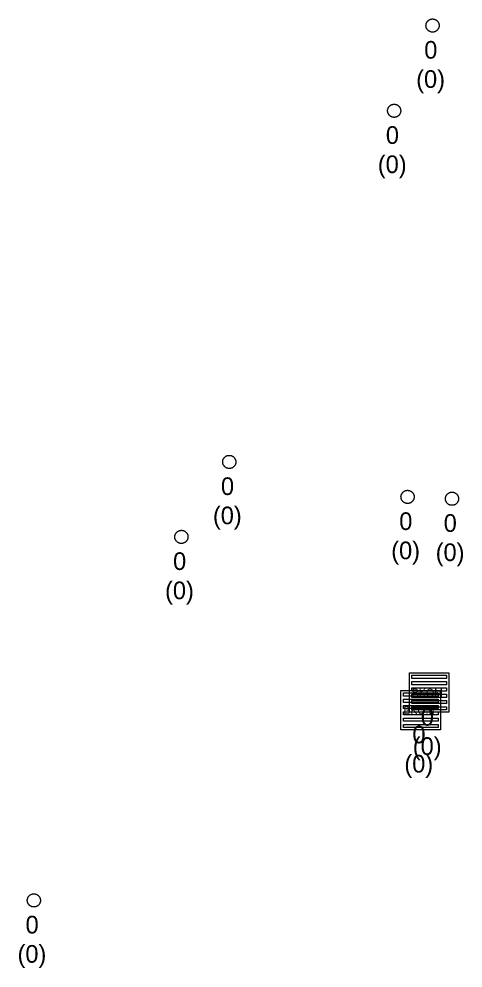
# Model space of a CAD drawing. Extents: x -606452 to -604459, y -1157823 to -1156972.
# Drawn here: x -604829.27 to -604812.38, y -1157396.22 to -1157360.14 of the extents above; entities that cross this region are included whole.
import ezdxf

# ---------------------------------------------------------------- set-up
doc = ezdxf.new("R2010")
doc.units = 0
doc.layers.add('Uliční vpusť', color=7, linetype='Continuous')
doc.layers.add('Vstupní šachta stoky', color=7, linetype='Continuous')

msp = doc.modelspace()

# ---------------------------------------------------------------- linework, layer by layer
at = {"layer": 'Uliční vpusť'}
for points in [[(-604814.42, -1157385), (-604812.92, -1157385), (-604812.92, -1157386.5), (-604814.42, -1157386.5)], [(-604814.33, -1157385.09), (-604813.01, -1157385.09), (-604813.01, -1157385.21), (-604814.33, -1157385.21)], [(-604814.33, -1157385.33), (-604813.01, -1157385.33), (-604813.01, -1157385.45), (-604814.33, -1157385.45)], [(-604814.74, -1157385.67), (-604813.24, -1157385.67), (-604813.24, -1157387.17), (-604814.74, -1157387.17)], [(-604814.33, -1157385.57), (-604813.01, -1157385.57), (-604813.01, -1157385.69), (-604814.33, -1157385.69)], [(-604814.65, -1157385.76), (-604813.33, -1157385.76), (-604813.33, -1157385.88), (-604814.65, -1157385.88)], [(-604814.65, -1157386), (-604813.33, -1157386), (-604813.33, -1157386.12), (-604814.65, -1157386.12)], [(-604814.33, -1157385.81), (-604813.01, -1157385.81), (-604813.01, -1157385.93), (-604814.33, -1157385.93)], [(-604814.33, -1157386.05), (-604813.01, -1157386.05), (-604813.01, -1157386.17), (-604814.33, -1157386.17)], [(-604814.65, -1157386.24), (-604813.33, -1157386.24), (-604813.33, -1157386.36), (-604814.65, -1157386.36)], [(-604814.33, -1157386.29), (-604813.01, -1157386.29), (-604813.01, -1157386.41), (-604814.33, -1157386.41)], [(-604814.65, -1157386.48), (-604813.33, -1157386.48), (-604813.33, -1157386.6), (-604814.65, -1157386.6)], [(-604814.65, -1157386.72), (-604813.33, -1157386.72), (-604813.33, -1157386.84), (-604814.65, -1157386.84)], [(-604814.65, -1157386.96), (-604813.33, -1157386.96), (-604813.33, -1157387.08), (-604814.65, -1157387.08)]]:
    msp.add_lwpolyline(points, close=True, dxfattribs=at)
at = {"layer": 'Vstupní šachta stoky'}
for p, q in [((-604813.553, -1157360.14), (-604813.54, -1157360.14)), ((-604815.013, -1157363.38), (-604815, -1157363.38)), ((-604821.283, -1157376.73), (-604821.27, -1157376.73)), ((-604814.503, -1157378.06), (-604814.49, -1157378.06)), ((-604812.813, -1157378.13), (-604812.8, -1157378.13)), ((-604823.103, -1157379.58), (-604823.09, -1157379.58)), ((-604828.713, -1157393.4), (-604828.7, -1157393.4))]:
    msp.add_line(p, q, dxfattribs=at)
for points in [[(-604813.54, -1157360.14), (-604813.527, -1157360.14), (-604813.514, -1157360.141), (-604813.501, -1157360.143), (-604813.488, -1157360.146), (-604813.475, -1157360.149), (-604813.462, -1157360.152), (-604813.45, -1157360.157), (-604813.438, -1157360.162), (-604813.426, -1157360.168), (-604813.414, -1157360.174), (-604813.403, -1157360.181), (-604813.392, -1157360.189), (-604813.382, -1157360.197), (-604813.372, -1157360.205), (-604813.362, -1157360.214), (-604813.353, -1157360.224), (-604813.345, -1157360.234), (-604813.337, -1157360.245), (-604813.329, -1157360.256), (-604813.322, -1157360.267), (-604813.316, -1157360.279), (-604813.311, -1157360.291), (-604813.306, -1157360.303), (-604813.301, -1157360.315), (-604813.298, -1157360.328), (-604813.295, -1157360.341), (-604813.293, -1157360.354), (-604813.291, -1157360.367), (-604813.29, -1157360.38), (-604813.29, -1157360.393), (-604813.291, -1157360.407), (-604813.292, -1157360.42), (-604813.294, -1157360.433), (-604813.296, -1157360.446), (-604813.3, -1157360.458), (-604813.303, -1157360.471), (-604813.308, -1157360.483), (-604813.313, -1157360.496), (-604813.319, -1157360.507), (-604813.326, -1157360.519), (-604813.333, -1157360.53), (-604813.34, -1157360.541), (-604813.349, -1157360.551), (-604813.357, -1157360.561), (-604813.367, -1157360.57), (-604813.377, -1157360.579), (-604813.387, -1157360.588), (-604813.397, -1157360.595), (-604813.408, -1157360.603), (-604813.42, -1157360.609), (-604813.432, -1157360.615), (-604813.444, -1157360.621), (-604813.456, -1157360.625), (-604813.468, -1157360.63), (-604813.481, -1157360.633), (-604813.494, -1157360.636), (-604813.507, -1157360.638), (-604813.52, -1157360.639), (-604813.533, -1157360.64), (-604813.547, -1157360.64), (-604813.56, -1157360.639), (-604813.573, -1157360.638), (-604813.586, -1157360.636), (-604813.599, -1157360.633), (-604813.612, -1157360.63), (-604813.624, -1157360.625), (-604813.636, -1157360.621), (-604813.648, -1157360.615), (-604813.66, -1157360.609), (-604813.672, -1157360.603), (-604813.683, -1157360.595), (-604813.693, -1157360.588), (-604813.703, -1157360.579), (-604813.713, -1157360.57), (-604813.723, -1157360.561), (-604813.731, -1157360.551), (-604813.74, -1157360.541), (-604813.747, -1157360.53), (-604813.754, -1157360.519), (-604813.761, -1157360.507), (-604813.767, -1157360.496), (-604813.772, -1157360.483), (-604813.777, -1157360.471), (-604813.78, -1157360.458), (-604813.784, -1157360.446), (-604813.786, -1157360.433), (-604813.788, -1157360.42), (-604813.789, -1157360.407), (-604813.79, -1157360.393), (-604813.79, -1157360.38), (-604813.789, -1157360.367), (-604813.787, -1157360.354), (-604813.785, -1157360.341), (-604813.782, -1157360.328), (-604813.779, -1157360.315), (-604813.774, -1157360.303), (-604813.769, -1157360.291), (-604813.764, -1157360.279), (-604813.758, -1157360.267), (-604813.751, -1157360.256)], [(-604813.751, -1157360.256), (-604813.743, -1157360.245), (-604813.735, -1157360.234), (-604813.727, -1157360.224), (-604813.718, -1157360.214), (-604813.708, -1157360.205), (-604813.698, -1157360.197), (-604813.688, -1157360.189), (-604813.677, -1157360.181), (-604813.666, -1157360.174), (-604813.654, -1157360.168), (-604813.642, -1157360.162), (-604813.63, -1157360.157), (-604813.618, -1157360.152), (-604813.605, -1157360.149), (-604813.592, -1157360.146), (-604813.579, -1157360.143), (-604813.566, -1157360.141), (-604813.553, -1157360.14)], [(-604815, -1157363.38), (-604814.987, -1157363.38), (-604814.974, -1157363.381), (-604814.961, -1157363.383), (-604814.948, -1157363.386), (-604814.935, -1157363.389), (-604814.922, -1157363.392), (-604814.91, -1157363.397), (-604814.898, -1157363.402), (-604814.886, -1157363.408), (-604814.874, -1157363.414), (-604814.863, -1157363.421), (-604814.852, -1157363.429), (-604814.842, -1157363.437), (-604814.832, -1157363.445), (-604814.822, -1157363.454), (-604814.813, -1157363.464), (-604814.805, -1157363.474), (-604814.797, -1157363.485), (-604814.789, -1157363.496), (-604814.782, -1157363.507), (-604814.776, -1157363.519), (-604814.771, -1157363.531), (-604814.766, -1157363.543), (-604814.761, -1157363.555), (-604814.758, -1157363.568), (-604814.755, -1157363.581), (-604814.753, -1157363.594), (-604814.751, -1157363.607), (-604814.75, -1157363.62), (-604814.75, -1157363.633), (-604814.751, -1157363.647), (-604814.752, -1157363.66), (-604814.754, -1157363.673), (-604814.756, -1157363.686), (-604814.76, -1157363.698), (-604814.763, -1157363.711), (-604814.768, -1157363.723), (-604814.773, -1157363.736), (-604814.779, -1157363.747), (-604814.786, -1157363.759), (-604814.793, -1157363.77), (-604814.8, -1157363.781), (-604814.809, -1157363.791), (-604814.817, -1157363.801), (-604814.827, -1157363.81), (-604814.837, -1157363.819), (-604814.847, -1157363.828), (-604814.857, -1157363.835), (-604814.868, -1157363.843), (-604814.88, -1157363.849), (-604814.892, -1157363.855), (-604814.904, -1157363.861), (-604814.916, -1157363.865), (-604814.928, -1157363.87), (-604814.941, -1157363.873), (-604814.954, -1157363.876), (-604814.967, -1157363.878), (-604814.98, -1157363.879), (-604814.993, -1157363.88), (-604815.007, -1157363.88), (-604815.02, -1157363.879), (-604815.033, -1157363.878), (-604815.046, -1157363.876), (-604815.059, -1157363.873), (-604815.072, -1157363.87), (-604815.084, -1157363.865), (-604815.096, -1157363.861), (-604815.108, -1157363.855), (-604815.12, -1157363.849), (-604815.132, -1157363.843), (-604815.143, -1157363.835), (-604815.153, -1157363.828), (-604815.163, -1157363.819), (-604815.173, -1157363.81), (-604815.183, -1157363.801), (-604815.191, -1157363.791), (-604815.2, -1157363.781), (-604815.207, -1157363.77), (-604815.214, -1157363.759), (-604815.221, -1157363.747), (-604815.227, -1157363.736), (-604815.232, -1157363.723), (-604815.237, -1157363.711), (-604815.24, -1157363.698), (-604815.244, -1157363.686), (-604815.246, -1157363.673), (-604815.248, -1157363.66), (-604815.249, -1157363.647), (-604815.25, -1157363.633), (-604815.25, -1157363.62), (-604815.249, -1157363.607), (-604815.247, -1157363.594), (-604815.245, -1157363.581), (-604815.242, -1157363.568), (-604815.239, -1157363.555), (-604815.234, -1157363.543), (-604815.229, -1157363.531), (-604815.224, -1157363.519), (-604815.218, -1157363.507), (-604815.211, -1157363.496)], [(-604815.211, -1157363.496), (-604815.203, -1157363.485), (-604815.195, -1157363.474), (-604815.187, -1157363.464), (-604815.178, -1157363.454), (-604815.168, -1157363.445), (-604815.158, -1157363.437), (-604815.148, -1157363.429), (-604815.137, -1157363.421), (-604815.126, -1157363.414), (-604815.114, -1157363.408), (-604815.102, -1157363.402), (-604815.09, -1157363.397), (-604815.078, -1157363.392), (-604815.065, -1157363.389), (-604815.052, -1157363.386), (-604815.039, -1157363.383), (-604815.026, -1157363.381), (-604815.013, -1157363.38)], [(-604821.27, -1157376.73), (-604821.257, -1157376.73), (-604821.244, -1157376.731), (-604821.231, -1157376.733), (-604821.218, -1157376.736), (-604821.205, -1157376.739), (-604821.192, -1157376.742), (-604821.18, -1157376.747), (-604821.168, -1157376.752), (-604821.156, -1157376.758), (-604821.144, -1157376.764), (-604821.133, -1157376.771), (-604821.122, -1157376.779), (-604821.112, -1157376.787), (-604821.102, -1157376.795), (-604821.092, -1157376.804), (-604821.083, -1157376.814), (-604821.075, -1157376.824), (-604821.067, -1157376.835), (-604821.059, -1157376.846), (-604821.052, -1157376.857), (-604821.046, -1157376.869), (-604821.041, -1157376.881), (-604821.036, -1157376.893), (-604821.031, -1157376.905), (-604821.028, -1157376.918), (-604821.025, -1157376.931), (-604821.023, -1157376.944), (-604821.021, -1157376.957), (-604821.02, -1157376.97), (-604821.02, -1157376.983), (-604821.021, -1157376.997), (-604821.022, -1157377.01), (-604821.024, -1157377.023), (-604821.026, -1157377.036), (-604821.03, -1157377.048), (-604821.033, -1157377.061), (-604821.038, -1157377.073), (-604821.043, -1157377.086), (-604821.049, -1157377.097), (-604821.056, -1157377.109), (-604821.063, -1157377.12), (-604821.07, -1157377.131), (-604821.079, -1157377.141), (-604821.087, -1157377.151), (-604821.097, -1157377.16), (-604821.107, -1157377.169), (-604821.117, -1157377.178), (-604821.127, -1157377.185), (-604821.138, -1157377.193), (-604821.15, -1157377.199), (-604821.162, -1157377.205), (-604821.174, -1157377.211), (-604821.186, -1157377.215), (-604821.198, -1157377.22), (-604821.211, -1157377.223), (-604821.224, -1157377.226), (-604821.237, -1157377.228), (-604821.25, -1157377.229), (-604821.263, -1157377.23), (-604821.277, -1157377.23), (-604821.29, -1157377.229), (-604821.303, -1157377.228), (-604821.316, -1157377.226), (-604821.329, -1157377.223), (-604821.342, -1157377.22), (-604821.354, -1157377.215), (-604821.366, -1157377.211), (-604821.378, -1157377.205), (-604821.39, -1157377.199), (-604821.402, -1157377.193), (-604821.413, -1157377.185), (-604821.423, -1157377.178), (-604821.433, -1157377.169), (-604821.443, -1157377.16), (-604821.453, -1157377.151), (-604821.461, -1157377.141), (-604821.47, -1157377.131), (-604821.477, -1157377.12), (-604821.484, -1157377.109), (-604821.491, -1157377.097), (-604821.497, -1157377.086), (-604821.502, -1157377.073), (-604821.507, -1157377.061), (-604821.51, -1157377.048), (-604821.514, -1157377.036), (-604821.516, -1157377.023), (-604821.518, -1157377.01), (-604821.519, -1157376.997), (-604821.52, -1157376.983), (-604821.52, -1157376.97), (-604821.519, -1157376.957), (-604821.517, -1157376.944), (-604821.515, -1157376.931), (-604821.512, -1157376.918), (-604821.509, -1157376.905), (-604821.504, -1157376.893), (-604821.499, -1157376.881), (-604821.494, -1157376.869), (-604821.488, -1157376.857), (-604821.481, -1157376.846)], [(-604821.481, -1157376.846), (-604821.473, -1157376.835), (-604821.465, -1157376.824), (-604821.457, -1157376.814), (-604821.448, -1157376.804), (-604821.438, -1157376.795), (-604821.428, -1157376.787), (-604821.418, -1157376.779), (-604821.407, -1157376.771), (-604821.396, -1157376.764), (-604821.384, -1157376.758), (-604821.372, -1157376.752), (-604821.36, -1157376.747), (-604821.348, -1157376.742), (-604821.335, -1157376.739), (-604821.322, -1157376.736), (-604821.309, -1157376.733), (-604821.296, -1157376.731), (-604821.283, -1157376.73)], [(-604814.49, -1157378.06), (-604814.477, -1157378.06), (-604814.464, -1157378.061), (-604814.451, -1157378.063), (-604814.438, -1157378.066), (-604814.425, -1157378.069), (-604814.412, -1157378.072), (-604814.4, -1157378.077), (-604814.388, -1157378.082), (-604814.376, -1157378.088), (-604814.364, -1157378.094), (-604814.353, -1157378.101), (-604814.342, -1157378.109), (-604814.332, -1157378.117), (-604814.322, -1157378.125), (-604814.312, -1157378.134), (-604814.303, -1157378.144), (-604814.295, -1157378.154), (-604814.287, -1157378.165), (-604814.279, -1157378.176), (-604814.272, -1157378.187), (-604814.266, -1157378.199), (-604814.261, -1157378.211), (-604814.256, -1157378.223), (-604814.251, -1157378.235), (-604814.248, -1157378.248), (-604814.245, -1157378.261), (-604814.243, -1157378.274), (-604814.241, -1157378.287), (-604814.24, -1157378.3), (-604814.24, -1157378.313), (-604814.241, -1157378.327), (-604814.242, -1157378.34), (-604814.244, -1157378.353), (-604814.246, -1157378.366), (-604814.25, -1157378.378), (-604814.253, -1157378.391), (-604814.258, -1157378.403), (-604814.263, -1157378.416), (-604814.269, -1157378.427), (-604814.276, -1157378.439), (-604814.283, -1157378.45), (-604814.29, -1157378.461), (-604814.299, -1157378.471), (-604814.307, -1157378.481), (-604814.317, -1157378.49), (-604814.327, -1157378.499), (-604814.337, -1157378.508), (-604814.347, -1157378.515), (-604814.358, -1157378.523), (-604814.37, -1157378.529), (-604814.382, -1157378.535), (-604814.394, -1157378.541), (-604814.406, -1157378.545), (-604814.418, -1157378.55), (-604814.431, -1157378.553), (-604814.444, -1157378.556), (-604814.457, -1157378.558), (-604814.47, -1157378.559), (-604814.483, -1157378.56), (-604814.497, -1157378.56), (-604814.51, -1157378.559), (-604814.523, -1157378.558), (-604814.536, -1157378.556), (-604814.549, -1157378.553), (-604814.562, -1157378.55), (-604814.574, -1157378.545), (-604814.586, -1157378.541), (-604814.598, -1157378.535), (-604814.61, -1157378.529), (-604814.622, -1157378.523), (-604814.633, -1157378.515), (-604814.643, -1157378.508), (-604814.653, -1157378.499), (-604814.663, -1157378.49), (-604814.673, -1157378.481), (-604814.681, -1157378.471), (-604814.69, -1157378.461), (-604814.697, -1157378.45), (-604814.704, -1157378.439), (-604814.711, -1157378.427), (-604814.717, -1157378.416), (-604814.722, -1157378.403), (-604814.727, -1157378.391), (-604814.73, -1157378.378), (-604814.734, -1157378.366), (-604814.736, -1157378.353), (-604814.738, -1157378.34), (-604814.739, -1157378.327), (-604814.74, -1157378.313), (-604814.74, -1157378.3), (-604814.739, -1157378.287), (-604814.737, -1157378.274), (-604814.735, -1157378.261), (-604814.732, -1157378.248), (-604814.729, -1157378.235), (-604814.724, -1157378.223), (-604814.719, -1157378.211), (-604814.714, -1157378.199), (-604814.708, -1157378.187), (-604814.701, -1157378.176)], [(-604814.701, -1157378.176), (-604814.693, -1157378.165), (-604814.685, -1157378.154), (-604814.677, -1157378.144), (-604814.668, -1157378.134), (-604814.658, -1157378.125), (-604814.648, -1157378.117), (-604814.638, -1157378.109), (-604814.627, -1157378.101), (-604814.616, -1157378.094), (-604814.604, -1157378.088), (-604814.592, -1157378.082), (-604814.58, -1157378.077), (-604814.568, -1157378.072), (-604814.555, -1157378.069), (-604814.542, -1157378.066), (-604814.529, -1157378.063), (-604814.516, -1157378.061), (-604814.503, -1157378.06)], [(-604812.8, -1157378.13), (-604812.787, -1157378.13), (-604812.774, -1157378.131), (-604812.761, -1157378.133), (-604812.748, -1157378.136), (-604812.735, -1157378.139), (-604812.722, -1157378.142), (-604812.71, -1157378.147), (-604812.698, -1157378.152), (-604812.686, -1157378.158), (-604812.674, -1157378.164), (-604812.663, -1157378.171), (-604812.652, -1157378.179), (-604812.642, -1157378.187), (-604812.632, -1157378.195), (-604812.622, -1157378.204), (-604812.613, -1157378.214), (-604812.605, -1157378.224), (-604812.597, -1157378.235), (-604812.589, -1157378.246), (-604812.582, -1157378.257), (-604812.576, -1157378.269), (-604812.571, -1157378.281), (-604812.566, -1157378.293), (-604812.561, -1157378.305), (-604812.558, -1157378.318), (-604812.555, -1157378.331), (-604812.553, -1157378.344), (-604812.551, -1157378.357), (-604812.55, -1157378.37), (-604812.55, -1157378.383), (-604812.551, -1157378.397), (-604812.552, -1157378.41), (-604812.554, -1157378.423), (-604812.556, -1157378.436), (-604812.56, -1157378.448), (-604812.563, -1157378.461), (-604812.568, -1157378.473), (-604812.573, -1157378.486), (-604812.579, -1157378.497), (-604812.586, -1157378.509), (-604812.593, -1157378.52), (-604812.6, -1157378.531), (-604812.609, -1157378.541), (-604812.617, -1157378.551), (-604812.627, -1157378.56), (-604812.637, -1157378.569), (-604812.647, -1157378.578), (-604812.657, -1157378.585), (-604812.668, -1157378.593), (-604812.68, -1157378.599), (-604812.692, -1157378.605), (-604812.704, -1157378.611), (-604812.716, -1157378.615), (-604812.728, -1157378.62), (-604812.741, -1157378.623), (-604812.754, -1157378.626), (-604812.767, -1157378.628), (-604812.78, -1157378.629), (-604812.793, -1157378.63), (-604812.807, -1157378.63), (-604812.82, -1157378.629), (-604812.833, -1157378.628), (-604812.846, -1157378.626), (-604812.859, -1157378.623), (-604812.872, -1157378.62), (-604812.884, -1157378.615), (-604812.896, -1157378.611), (-604812.908, -1157378.605), (-604812.92, -1157378.599), (-604812.932, -1157378.593), (-604812.943, -1157378.585), (-604812.953, -1157378.578), (-604812.963, -1157378.569), (-604812.973, -1157378.56), (-604812.983, -1157378.551), (-604812.991, -1157378.541), (-604813, -1157378.531), (-604813.007, -1157378.52), (-604813.014, -1157378.509), (-604813.021, -1157378.497), (-604813.027, -1157378.486), (-604813.032, -1157378.473), (-604813.037, -1157378.461), (-604813.04, -1157378.448), (-604813.044, -1157378.436), (-604813.046, -1157378.423), (-604813.048, -1157378.41), (-604813.049, -1157378.397), (-604813.05, -1157378.383), (-604813.05, -1157378.37), (-604813.049, -1157378.357), (-604813.047, -1157378.344), (-604813.045, -1157378.331), (-604813.042, -1157378.318), (-604813.039, -1157378.305), (-604813.034, -1157378.293), (-604813.029, -1157378.281), (-604813.024, -1157378.269), (-604813.018, -1157378.257), (-604813.011, -1157378.246)], [(-604813.011, -1157378.246), (-604813.003, -1157378.235), (-604812.995, -1157378.224), (-604812.987, -1157378.214), (-604812.978, -1157378.204), (-604812.968, -1157378.195), (-604812.958, -1157378.187), (-604812.948, -1157378.179), (-604812.937, -1157378.171), (-604812.926, -1157378.164), (-604812.914, -1157378.158), (-604812.902, -1157378.152), (-604812.89, -1157378.147), (-604812.878, -1157378.142), (-604812.865, -1157378.139), (-604812.852, -1157378.136), (-604812.839, -1157378.133), (-604812.826, -1157378.131), (-604812.813, -1157378.13)], [(-604823.09, -1157379.58), (-604823.077, -1157379.58), (-604823.064, -1157379.581), (-604823.051, -1157379.583), (-604823.038, -1157379.586), (-604823.025, -1157379.589), (-604823.012, -1157379.592), (-604823, -1157379.597), (-604822.988, -1157379.602), (-604822.976, -1157379.608), (-604822.964, -1157379.614), (-604822.953, -1157379.621), (-604822.942, -1157379.629), (-604822.932, -1157379.637), (-604822.922, -1157379.645), (-604822.912, -1157379.654), (-604822.903, -1157379.664), (-604822.895, -1157379.674), (-604822.887, -1157379.685), (-604822.879, -1157379.696), (-604822.872, -1157379.707), (-604822.866, -1157379.719), (-604822.861, -1157379.731), (-604822.856, -1157379.743), (-604822.851, -1157379.755), (-604822.848, -1157379.768), (-604822.845, -1157379.781), (-604822.843, -1157379.794), (-604822.841, -1157379.807), (-604822.84, -1157379.82), (-604822.84, -1157379.833), (-604822.841, -1157379.847), (-604822.842, -1157379.86), (-604822.844, -1157379.873), (-604822.846, -1157379.886), (-604822.85, -1157379.898), (-604822.853, -1157379.911), (-604822.858, -1157379.923), (-604822.863, -1157379.936), (-604822.869, -1157379.947), (-604822.876, -1157379.959), (-604822.883, -1157379.97), (-604822.89, -1157379.981), (-604822.899, -1157379.991), (-604822.907, -1157380.001), (-604822.917, -1157380.01), (-604822.927, -1157380.019), (-604822.937, -1157380.028), (-604822.947, -1157380.035), (-604822.958, -1157380.043), (-604822.97, -1157380.049), (-604822.982, -1157380.055), (-604822.994, -1157380.061), (-604823.006, -1157380.065), (-604823.018, -1157380.07), (-604823.031, -1157380.073), (-604823.044, -1157380.076), (-604823.057, -1157380.078), (-604823.07, -1157380.079), (-604823.083, -1157380.08), (-604823.097, -1157380.08), (-604823.11, -1157380.079), (-604823.123, -1157380.078), (-604823.136, -1157380.076), (-604823.149, -1157380.073), (-604823.162, -1157380.07), (-604823.174, -1157380.065), (-604823.186, -1157380.061), (-604823.198, -1157380.055), (-604823.21, -1157380.049), (-604823.222, -1157380.043), (-604823.233, -1157380.035), (-604823.243, -1157380.028), (-604823.253, -1157380.019), (-604823.263, -1157380.01), (-604823.273, -1157380.001), (-604823.281, -1157379.991), (-604823.29, -1157379.981), (-604823.297, -1157379.97), (-604823.304, -1157379.959), (-604823.311, -1157379.947), (-604823.317, -1157379.936), (-604823.322, -1157379.923), (-604823.327, -1157379.911), (-604823.33, -1157379.898), (-604823.334, -1157379.886), (-604823.336, -1157379.873), (-604823.338, -1157379.86), (-604823.339, -1157379.847), (-604823.34, -1157379.833), (-604823.34, -1157379.82), (-604823.339, -1157379.807), (-604823.337, -1157379.794), (-604823.335, -1157379.781), (-604823.332, -1157379.768), (-604823.329, -1157379.755), (-604823.324, -1157379.743), (-604823.319, -1157379.731), (-604823.314, -1157379.719), (-604823.308, -1157379.707), (-604823.301, -1157379.696)], [(-604823.301, -1157379.696), (-604823.293, -1157379.685), (-604823.285, -1157379.674), (-604823.277, -1157379.664), (-604823.268, -1157379.654), (-604823.258, -1157379.645), (-604823.248, -1157379.637), (-604823.238, -1157379.629), (-604823.227, -1157379.621), (-604823.216, -1157379.614), (-604823.204, -1157379.608), (-604823.192, -1157379.602), (-604823.18, -1157379.597), (-604823.168, -1157379.592), (-604823.155, -1157379.589), (-604823.142, -1157379.586), (-604823.129, -1157379.583), (-604823.116, -1157379.581), (-604823.103, -1157379.58)], [(-604828.7, -1157393.4), (-604828.687, -1157393.4), (-604828.674, -1157393.401), (-604828.661, -1157393.403), (-604828.648, -1157393.406), (-604828.635, -1157393.409), (-604828.622, -1157393.412), (-604828.61, -1157393.417), (-604828.598, -1157393.422), (-604828.586, -1157393.428), (-604828.574, -1157393.434), (-604828.563, -1157393.441), (-604828.552, -1157393.449), (-604828.542, -1157393.457), (-604828.532, -1157393.465), (-604828.522, -1157393.474), (-604828.513, -1157393.484), (-604828.505, -1157393.494), (-604828.497, -1157393.505), (-604828.489, -1157393.516), (-604828.482, -1157393.527), (-604828.476, -1157393.539), (-604828.471, -1157393.551), (-604828.466, -1157393.563), (-604828.461, -1157393.575), (-604828.458, -1157393.588), (-604828.455, -1157393.601), (-604828.453, -1157393.614), (-604828.451, -1157393.627), (-604828.45, -1157393.64), (-604828.45, -1157393.653), (-604828.451, -1157393.667), (-604828.452, -1157393.68), (-604828.454, -1157393.693), (-604828.456, -1157393.706), (-604828.46, -1157393.718), (-604828.463, -1157393.731), (-604828.468, -1157393.743), (-604828.473, -1157393.756), (-604828.479, -1157393.767), (-604828.486, -1157393.779), (-604828.493, -1157393.79), (-604828.5, -1157393.801), (-604828.509, -1157393.811), (-604828.517, -1157393.821), (-604828.527, -1157393.83), (-604828.537, -1157393.839), (-604828.547, -1157393.848), (-604828.557, -1157393.855), (-604828.568, -1157393.863), (-604828.58, -1157393.869), (-604828.592, -1157393.875), (-604828.604, -1157393.881), (-604828.616, -1157393.885), (-604828.628, -1157393.89), (-604828.641, -1157393.893), (-604828.654, -1157393.896), (-604828.667, -1157393.898), (-604828.68, -1157393.899), (-604828.693, -1157393.9), (-604828.707, -1157393.9), (-604828.72, -1157393.899), (-604828.733, -1157393.898), (-604828.746, -1157393.896), (-604828.759, -1157393.893), (-604828.772, -1157393.89), (-604828.784, -1157393.885), (-604828.796, -1157393.881), (-604828.808, -1157393.875), (-604828.82, -1157393.869), (-604828.832, -1157393.863), (-604828.843, -1157393.855), (-604828.853, -1157393.848), (-604828.863, -1157393.839), (-604828.873, -1157393.83), (-604828.883, -1157393.821), (-604828.891, -1157393.811), (-604828.9, -1157393.801), (-604828.907, -1157393.79), (-604828.914, -1157393.779), (-604828.921, -1157393.767), (-604828.927, -1157393.756), (-604828.932, -1157393.743), (-604828.937, -1157393.731), (-604828.94, -1157393.718), (-604828.944, -1157393.706), (-604828.946, -1157393.693), (-604828.948, -1157393.68), (-604828.949, -1157393.667), (-604828.95, -1157393.653), (-604828.95, -1157393.64), (-604828.949, -1157393.627), (-604828.947, -1157393.614), (-604828.945, -1157393.601), (-604828.942, -1157393.588), (-604828.939, -1157393.575), (-604828.934, -1157393.563), (-604828.929, -1157393.551), (-604828.924, -1157393.539), (-604828.918, -1157393.527), (-604828.911, -1157393.516)], [(-604828.911, -1157393.516), (-604828.903, -1157393.505), (-604828.895, -1157393.494), (-604828.887, -1157393.484), (-604828.878, -1157393.474), (-604828.868, -1157393.465), (-604828.858, -1157393.457), (-604828.848, -1157393.449), (-604828.837, -1157393.441), (-604828.826, -1157393.434), (-604828.814, -1157393.428), (-604828.802, -1157393.422), (-604828.79, -1157393.417), (-604828.778, -1157393.412), (-604828.765, -1157393.409), (-604828.752, -1157393.406), (-604828.739, -1157393.403), (-604828.726, -1157393.401), (-604828.713, -1157393.4)]]:
    msp.add_lwpolyline(points, dxfattribs=at)

# ---------------------------------------------------------------- texts
at = {"layer": 'Uliční vpusť'}
for p in [(-604814.326, -1157385.901), (-604814.646, -1157386.571)]:
    msp.add_text('BKOM', height=0.3, rotation=360, dxfattribs=at).set_placement(p)
for s, height, p in [('0', 0.671, (-604813.986, -1157387.008)), ('0', 0.671, (-604814.306, -1157387.678)), ('(0)', 0.6708, (-604814.292, -1157388.119)), ('(0)', 0.6708, (-604814.612, -1157388.789))]:
    msp.add_text(s, height=height, dxfattribs=at).set_placement(p)
at = {"layer": 'Vstupní šachta stoky'}
for s, height, p in [('0', 0.671, (-604813.856, -1157361.648)), ('(0)', 0.6708, (-604814.162, -1157362.759)), ('0', 0.671, (-604815.316, -1157364.888)), ('(0)', 0.6708, (-604815.622, -1157365.999)), ('0', 0.671, (-604821.586, -1157378.238)), ('(0)', 0.6708, (-604821.892, -1157379.349)), ('0', 0.671, (-604814.806, -1157379.568)), ('0', 0.671, (-604813.116, -1157379.638)), ('(0)', 0.6708, (-604815.112, -1157380.679)), ('(0)', 0.6708, (-604813.422, -1157380.749)), ('0', 0.671, (-604823.406, -1157381.088)), ('(0)', 0.6708, (-604823.712, -1157382.199)), ('0', 0.671, (-604829.016, -1157394.908)), ('(0)', 0.6708, (-604829.322, -1157396.019))]:
    msp.add_text(s, height=height, dxfattribs=at).set_placement(p)

doc.saveas('drawing.dxf')
